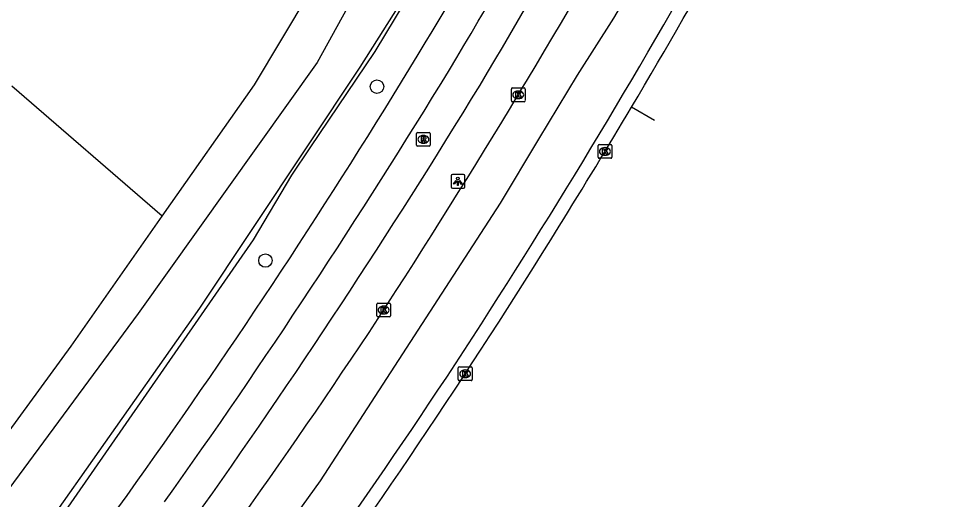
# Model space of a CAD drawing. Extents: x 162074 to 163034, y 381824 to 382557.
# Drawn here: x 162909.8 to 162978.5, y 382189.9 to 382225 of the extents above; entities that cross this region are included whole.
import ezdxf

# ---------------------------------------------------------------- set-up
doc = ezdxf.new("R2010")
doc.units = 0
for name, color, linetype in [('IMGEO_Berm_groen', 7, 'Continuous'), ('IMGEO_Boom', 7, 'Continuous'), ('IMGEO_Fietspad_gesloten', 7, 'Continuous'), ('IMGEO_Kolk', 7, 'Continuous'), ('IMGEO_Lichtpunt', 7, 'Continuous'), ('IMGEO_Loofbos', 7, 'Continuous'), ('IMGEO_Rijbaan_regionaal_gesloten', 7, 'Continuous'), ('IMGEO_Rioolput', 7, 'Continuous'), ('IMGEO_Voetpad_open', 7, 'Continuous'), ('IMGEO_Waterloop', 7, 'Continuous')]:
    doc.layers.add(name, color=color, linetype=linetype)

msp = doc.modelspace()

# ---------------------------------------------------------------- linework, layer by layer
at = {"layer": 'IMGEO_Berm_groen'}
msp.add_lwpolyline([(163009.463, 382441.916), (163003.169, 382405.357), (162992.284, 382357.026), (162984.389, 382328.919), (162975.788, 382304.752), (162968.808, 382286.538), (162960.761, 382268.931), (162951.471, 382250), (162946.499, 382240.293), (162935.836, 382222.613), (162931.089, 382215.57), (162929.737, 382213.563), (162926.945, 382208.831), (162905.804, 382178.355)], dxfattribs=at)
at = {"layer": 'IMGEO_Boom'}
for centre in [(162935.993, 382220.035), (162927.842, 382207.329)]:
    msp.add_circle(centre, 0.489, dxfattribs=at)
at = {"layer": 'IMGEO_Fietspad_gesloten'}
for centre, radius, start, end in [((162485.247, 382494.9), 531.831, 329.03621, 332.58161), ((162490.052, 382492.111), 528.766, 329.04704, 332.7496), ((162479.95, 382502.523), 540.308, 324.62061, 328.63203), ((162489.506, 382496.408), 531.455, 324.58313, 328.68002)]:
    msp.add_arc(centre, radius, start, end, dxfattribs=at)
at = {"layer": 'IMGEO_Kolk'}
for p, q in [((162945.806, 382219.011), (162945.806, 382219.863)), ((162945.881, 382219.937), (162946.733, 382219.937)), ((162946.294, 382219.717), (162946.319, 382219.717)), ((162946.807, 382219.863), (162946.807, 382219.011)), ((162946.733, 382218.937), (162945.881, 382218.937)), ((162946.317, 382219.157), (162946.292, 382219.157)), ((162952.14, 382214.873), (162952.14, 382215.725)), ((162952.215, 382215.799), (162953.067, 382215.799)), ((162952.628, 382215.579), (162952.653, 382215.579)), ((162953.141, 382215.725), (162953.141, 382214.873)), ((162953.067, 382214.799), (162952.215, 382214.799)), ((162952.651, 382215.019), (162952.626, 382215.019)), ((162935.974, 382203.288), (162935.974, 382204.14)), ((162936.049, 382204.214), (162936.901, 382204.214)), ((162936.462, 382203.994), (162936.487, 382203.994)), ((162936.975, 382204.14), (162936.975, 382203.288)), ((162936.901, 382203.214), (162936.049, 382203.214)), ((162936.485, 382203.434), (162936.46, 382203.434)), ((162941.932, 382198.627), (162941.932, 382199.479)), ((162942.007, 382199.553), (162942.859, 382199.553)), ((162942.933, 382199.479), (162942.933, 382198.627)), ((162942.443, 382198.773), (162942.418, 382198.773)), ((162942.42, 382199.333), (162942.445, 382199.333)), ((162942.859, 382198.553), (162942.007, 382198.553))]:
    msp.add_line(p, q, dxfattribs=at)
for points in [[(162945.806, 382219.011), (162945.806, 382219.863)], [(162945.881, 382219.937), (162946.733, 382219.937)], [(162946.127, 382219.637), (162946.25, 382219.637), (162946.25, 382219.486), (162946.38, 382219.637), (162946.544, 382219.637), (162946.398, 382219.486), (162946.551, 382219.237), (162946.399, 382219.237), (162946.314, 382219.401), (162946.25, 382219.334), (162946.25, 382219.237), (162946.127, 382219.237), (162946.127, 382219.637)], [(162946.807, 382219.863), (162946.807, 382219.011)], [(162946.733, 382218.937), (162945.881, 382218.937)], [(162952.14, 382214.873), (162952.14, 382215.725)], [(162952.215, 382215.799), (162953.067, 382215.799)], [(162952.461, 382215.499), (162952.584, 382215.499), (162952.584, 382215.348), (162952.714, 382215.499), (162952.878, 382215.499), (162952.732, 382215.348), (162952.885, 382215.099), (162952.733, 382215.099), (162952.648, 382215.263), (162952.584, 382215.196), (162952.584, 382215.099), (162952.461, 382215.099), (162952.461, 382215.499)], [(162953.141, 382215.725), (162953.141, 382214.873)], [(162953.067, 382214.799), (162952.215, 382214.799)], [(162935.974, 382203.288), (162935.974, 382204.14)], [(162936.049, 382204.214), (162936.901, 382204.214)], [(162936.295, 382203.914), (162936.418, 382203.914), (162936.418, 382203.763), (162936.548, 382203.914), (162936.712, 382203.914), (162936.566, 382203.763), (162936.719, 382203.514), (162936.567, 382203.514), (162936.482, 382203.678), (162936.418, 382203.611), (162936.418, 382203.514), (162936.295, 382203.514), (162936.295, 382203.914)], [(162936.975, 382204.14), (162936.975, 382203.288)], [(162936.901, 382203.214), (162936.049, 382203.214)], [(162941.932, 382198.627), (162941.932, 382199.479)], [(162942.007, 382199.553), (162942.859, 382199.553)], [(162942.933, 382199.479), (162942.933, 382198.627)], [(162942.253, 382199.253), (162942.376, 382199.253), (162942.376, 382199.102), (162942.506, 382199.253), (162942.67, 382199.253), (162942.524, 382199.102), (162942.677, 382198.853), (162942.525, 382198.853), (162942.44, 382199.017), (162942.376, 382198.95), (162942.376, 382198.853), (162942.253, 382198.853), (162942.253, 382199.253)], [(162942.859, 382198.553), (162942.007, 382198.553)]]:
    msp.add_lwpolyline(points, dxfattribs=at)
for centre, start, end in [((162945.883, 382219.861), 91.55205, 178.44795), ((162945.883, 382219.861), 91.55205, 178.44795), ((162946.731, 382219.861), 1.55205, 88.44795), ((162946.731, 382219.861), 1.55205, 88.44795), ((162945.883, 382219.013), 181.55205, 268.44795), ((162945.883, 382219.013), 181.55205, 268.44795), ((162946.731, 382219.013), 271.55205, 358.44795), ((162946.731, 382219.013), 271.55205, 358.44795), ((162952.217, 382215.723), 91.55205, 178.44795), ((162952.217, 382215.723), 91.55205, 178.44795), ((162953.065, 382215.723), 1.55205, 88.44795), ((162953.065, 382215.723), 1.55205, 88.44795), ((162952.217, 382214.875), 181.55205, 268.44795), ((162952.217, 382214.875), 181.55205, 268.44795), ((162953.065, 382214.875), 271.55205, 358.44795), ((162953.065, 382214.875), 271.55205, 358.44795), ((162936.051, 382204.138), 91.55205, 178.44795), ((162936.051, 382204.138), 91.55205, 178.44795), ((162936.899, 382204.138), 1.55205, 88.44795), ((162936.899, 382204.138), 1.55205, 88.44795), ((162936.051, 382203.29), 181.55205, 268.44795), ((162936.051, 382203.29), 181.55205, 268.44795), ((162936.899, 382203.29), 271.55205, 358.44795), ((162936.899, 382203.29), 271.55205, 358.44795), ((162942.009, 382199.477), 91.55205, 178.44795), ((162942.009, 382199.477), 91.55205, 178.44795), ((162942.857, 382199.477), 1.55205, 88.44795), ((162942.857, 382199.477), 1.55205, 88.44795), ((162942.009, 382198.629), 181.55205, 268.44795), ((162942.009, 382198.629), 181.55205, 268.44795), ((162942.857, 382198.629), 271.55205, 358.44795), ((162942.857, 382198.629), 271.55205, 358.44795)]:
    msp.add_arc(centre, 0.0765, start, end, dxfattribs=at)
for centre, major_axis, ratio, start_param, end_param in [((162946.293, 382219.437), (-0.387, 0.002), 0.722429, 4.712389, 7.853982), ((162946.318, 382219.437), (-0.39, 0.002), 0.717154, 1.570796, 4.712389), ((162952.627, 382215.299), (-0.387, 0.002), 0.722429, 4.712389, 7.853982), ((162952.652, 382215.299), (-0.39, 0.002), 0.717154, 1.570796, 4.712389), ((162936.461, 382203.714), (-0.387, 0.002), 0.722429, 4.712389, 7.853982), ((162936.486, 382203.714), (-0.39, 0.002), 0.717154, 1.570796, 4.712389), ((162942.419, 382199.053), (-0.387, 0.002), 0.722429, 4.712389, 7.853982), ((162942.444, 382199.053), (-0.39, 0.002), 0.717154, 1.570796, 4.712389)]:
    msp.add_ellipse(centre, major_axis=major_axis, ratio=ratio, start_param=start_param, end_param=end_param, dxfattribs=at)
at = {"layer": 'IMGEO_Lichtpunt'}
for p, q in [((162941.403, 382213.524), (162941.403, 382212.717)), ((162941.403, 382213.524), (162941.403, 382212.717)), ((162942.305, 382213.619), (162941.497, 382213.619)), ((162942.305, 382213.619), (162941.497, 382213.619)), ((162942.399, 382212.717), (162942.399, 382213.524)), ((162942.399, 382212.717), (162942.399, 382213.524)), ((162941.497, 382212.623), (162942.305, 382212.623)), ((162941.497, 382212.623), (162942.305, 382212.623))]:
    msp.add_line(p, q, dxfattribs=at)
for points in [[(162941.777, 382213.188), (162941.816, 382213.16), (162941.628, 382212.898), (162941.59, 382212.925), (162941.777, 382213.188)], [(162941.989, 382213.16), (162942.027, 382213.187), (162942.214, 382212.925), (162942.175, 382212.897), (162941.989, 382213.16)], [(162941.879, 382213.14), (162941.926, 382213.14), (162941.926, 382212.818), (162941.879, 382212.818), (162941.879, 382213.14)]]:
    msp.add_lwpolyline(points, dxfattribs=at)
msp.add_circle((162941.902, 382213.322), 0.0994, dxfattribs=at)
for centre, start, end in [((162941.497, 382213.524), 90, 180), ((162941.497, 382213.524), 90, 180), ((162942.305, 382213.524), 0, 90), ((162942.305, 382213.524), 0, 90), ((162941.497, 382212.717), 180, 270), ((162941.497, 382212.717), 180, 270), ((162942.305, 382212.717), 270, 0), ((162942.305, 382212.717), 270, 360)]:
    msp.add_arc(centre, 0.0946, start, end, dxfattribs=at)
at = {"layer": 'IMGEO_Loofbos'}
for points in [[(162920.308, 382210.566), (162927.039, 382220.169), (162941.092, 382243.667), (162944.627, 382250), (162956.799, 382274.275), (162963.955, 382290.894), (162969.218, 382303.881), (162976.764, 382325.307), (162982.193, 382343.106), (162986.049, 382356.464), (162989.459, 382370.819), (162998.355, 382413.783)], [(162920.308, 382210.566), (162909.319, 382220.059)], [(162816.441, 382100.26), (162835.948, 382115.508), (162846.879, 382124.841), (162866.744, 382144.32), (162879.767, 382158.337), (162891.22, 382171.7), (162904.582, 382188.642), (162913.654, 382201.075), (162920.308, 382210.566)]]:
    msp.add_lwpolyline(points, dxfattribs=at)
at = {"layer": 'IMGEO_Rijbaan_regionaal_gesloten'}
for points in [[(162808.646, 382071.634), (162809.521, 382072.33), (162816.926, 382077.122), (162824.33, 382081.914), (162840.423, 382093.252), (162854.511, 382103.901), (162863.403, 382111.857), (162872.356, 382120.125), (162896.213, 382145.182), (162923.106, 382179.072), (162927.489, 382185.148), (162931.872, 382191.224), (162945.021, 382211.521), (162947.824, 382216.194), (162950.626, 382220.866), (162953.287, 382225.051), (162958.2, 382233.459)], [(162956.261, 382217.556), (162954.584, 382218.542)]]:
    msp.add_lwpolyline(points, dxfattribs=at)
for centre, radius, start, end in [((162494.456, 382491.881), 535.194, 329.28756, 332.4955), ((162458.649, 382513.435), 569.426, 326.85292, 330.75417), ((162490.418, 382494.193), 538.843, 326.88042, 330.83998), ((162499.394, 382488.836), 529.392, 328.19691, 329.29797), ((162535.659, 382465.619), 486.337, 323.80477, 328.26989), ((162507.993, 382485.956), 513.103, 322.22896, 326.40917), ((162512.927, 382481.882), 513.269, 322.54532, 326.65848)]:
    msp.add_arc(centre, radius, start, end, dxfattribs=at)
at = {"layer": 'IMGEO_Rioolput'}
for p, q in [((162938.883, 382215.758), (162938.883, 382216.61)), ((162938.958, 382216.684), (162939.81, 382216.684)), ((162939.884, 382216.61), (162939.884, 382215.758)), ((162939.394, 382215.904), (162939.369, 382215.904)), ((162939.371, 382216.464), (162939.396, 382216.464)), ((162939.81, 382215.684), (162938.958, 382215.684))]:
    msp.add_line(p, q, dxfattribs=at)
for points in [[(162938.883, 382215.758), (162938.883, 382216.61)], [(162938.958, 382216.684), (162939.81, 382216.684)], [(162939.884, 382216.61), (162939.884, 382215.758)], [(162939.472, 382216.382), (162939.22, 382216.384), (162939.22, 382215.984)], [(162939.22, 382215.984), (162939.344, 382215.984), (162939.344, 382216.146), (162939.355, 382216.146)], [(162939.398, 382216.303), (162939.344, 382216.303), (162939.344, 382216.222)], [(162939.344, 382216.222), (162939.396, 382216.222)], [(162939.402, 382216.117), (162939.473, 382215.984), (162939.613, 382215.984), (162939.548, 382216.11)], [(162939.81, 382215.684), (162938.958, 382215.684)]]:
    msp.add_lwpolyline(points, dxfattribs=at)
for centre, radius, start, end in [((162938.96, 382216.608), 0.0765, 91.55205, 178.44795), ((162938.96, 382216.608), 0.0765, 91.55205, 178.44795), ((162939.808, 382216.608), 0.0765, 1.55205, 88.44795), ((162939.808, 382216.608), 0.0765, 1.55205, 88.44795), ((162939.354, 382216.093), 0.0533, 26.02933, 88.69889), ((162939.38, 382216.411), 0.19, 274.7715, 282.96867), ((162939.404, 382216.207), 0.0964, 77.00612, 93.18647), ((162939.418, 382216.264), 0.0378, 276.66336, 79.67722), ((162939.471, 382216.272), 0.109, 350.36119, 89.41601), ((162939.469, 382216.272), 0.112, 277.58423, 350.98172), ((162939.453, 382216.057), 0.108, 29.51342, 73.79051), ((162938.96, 382215.76), 0.0765, 181.55205, 268.44795), ((162938.96, 382215.76), 0.0765, 181.55205, 268.44795), ((162939.808, 382215.76), 0.0765, 271.55205, 358.44795), ((162939.808, 382215.76), 0.0765, 271.55205, 358.44795)]:
    msp.add_arc(centre, radius, start, end, dxfattribs=at)
for centre, major_axis, ratio, start_param, end_param in [((162939.37, 382216.184), (-0.387, 0.002), 0.722429, 4.712389, 7.853982), ((162939.395, 382216.184), (-0.39, 0.002), 0.717154, 1.570796, 4.712389)]:
    msp.add_ellipse(centre, major_axis=major_axis, ratio=ratio, start_param=start_param, end_param=end_param, dxfattribs=at)
at = {"layer": 'IMGEO_Voetpad_open'}
for centre, radius, start, end in [((162510.599, 382481.245), 500.549, 328.85759, 332.48483), ((162499.425, 382489.555), 514.412, 324.53809, 328.7091), ((162533.232, 382464.285), 472.216, 320.15148, 324.65561)]:
    msp.add_arc(centre, radius, start, end, dxfattribs=at)
at = {"layer": 'IMGEO_Waterloop'}
for points in [[(162994.251, 382448.974), (162998.667, 382428.337), (163000.196, 382423.666), (163000.875, 382419.675), (163000.068, 382413.008), (162995.227, 382387.912), (162988.433, 382357.849), (162974.421, 382310.46), (162969.325, 382297.636), (162955.992, 382266.044), (162931.618, 382221.798), (162918.54, 382203.454), (162892.722, 382168.464)], [(162910.026, 382185.333), (162923.062, 382203.846), (162934.76, 382221.447), (162938.115, 382226.798), (162950.695, 382249.292), (162959.187, 382266.607), (162961.799, 382271.914), (162975.365, 382304.579), (162975.992, 382306.224), (162984.75, 382331.723), (162985.811, 382335.46), (162989.378, 382348.581), (163001.225, 382400.343), (163008.614, 382441.447), (163008.773, 382448.889)]]:
    msp.add_lwpolyline(points, dxfattribs=at)

doc.saveas('drawing.dxf')
